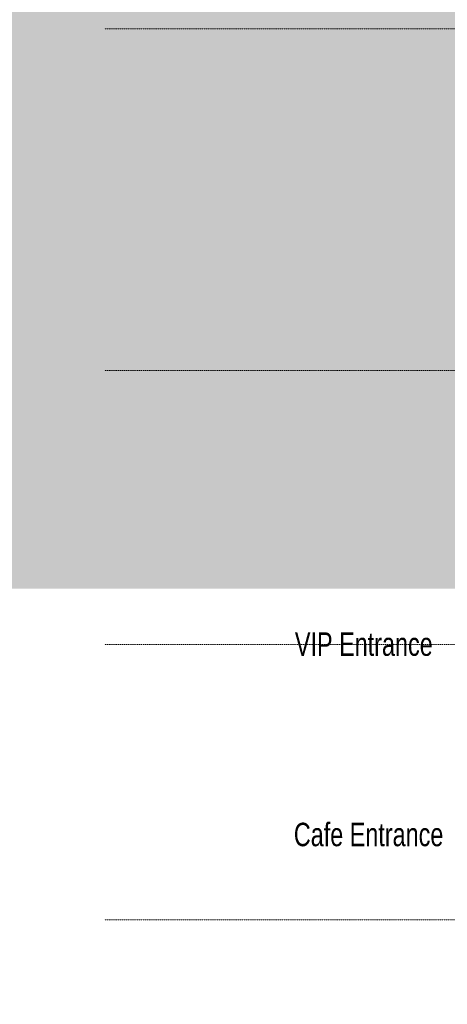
# Model space of a CAD drawing. Header units: millimetres. Extents: x -409347 to -76892, y 286088 to 1850972.
# Tile 307 of 364: x -310627 to -299892, y 1307761 to 1332474. Entities that reach past the tile are written whole.
import ezdxf

# ---------------------------------------------------------------- set-up
doc = ezdxf.new("R2010")
doc.units = ezdxf.units.MM
doc.linetypes.add('DGN Style 2', pattern=[3.08948, 1.853688, -1.235792])
doc.linetypes.add('DGN Style 4', pattern=[4.946257, 2.471584, -1.235792, 0.003089, -1.235792])
doc.layers.add('A_P_ACHS_HAR_X_X', color=70, linetype='DGN Style 4', lineweight=0, transparency=0.7)
doc.layers.add('base', color=4, linetype='Continuous', lineweight=40, transparency=0.5)
for name, color, linetype, lineweight in [('A_P_TEXT_100_X_T', 80, 'Continuous', 0), ('A_P_WAND_BET_A_X', 25, 'Continuous', 0), ('A_P_WAND_BET_V_X', 131, 'DGN Style 2', 0)]:
    doc.layers.add(name, color=color, linetype=linetype, lineweight=lineweight)
doc.styles.add('HPP200-35', font='arial.ttf', dxfattribs={"width": 0.714286, "height": 0.7})

msp = doc.modelspace()

# ---------------------------------------------------------------- hatches: boundary and pattern name
at = {"layer": 'base', "lineweight": -3, "ltscale": 10, "transparency": 33554518, "extrusion": (0, 0, -1)}
h = msp.add_hatch(dxfattribs=at)
h.set_pattern_fill('EARTH', color=45, scale=700, style=0)
h.paths.add_polyline_path([(201477, 1296417), (171583, 1310310), (171443, 1310008), (110949, 1324818), (110952, 1377516), (393842, 1377499), (393842, 1318194), (295477, 1318194), (295477, 1338894), (227736, 1338894), (227736, 1302815), (210910, 1307567), (209295, 1301425), (203493, 1302956)], flags=0)

# ---------------------------------------------------------------- linework, layer by layer
at = {"layer": 'A_P_ACHS_HAR_X_X', "ltscale": 0.000466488, "transparency": 33554477}
for p, q in [((-218489, 1332244), (-308489, 1332244)), ((-218489, 1323671), (-308489, 1323671)), ((-218489, 1316794), (-308489, 1316794)), ((-258303, 1309882), (-308489, 1309882))]:
    msp.add_line(p, q, dxfattribs=at)
at = {"layer": 'A_P_WAND_BET_A_X', "ltscale": 0.01}
msp.add_3dface([(-409347, 1850972), (-87526, 1850972), (-87526, 286088), (-409347, 286088)], dxfattribs=at)
at = {"layer": 'A_P_WAND_BET_V_X'}
msp.add_3dface([(-393846, 1377501), (-393839, 1242491), (-110945, 1242506), (-110952, 1377516)], dxfattribs=at)

# ---------------------------------------------------------------- texts
at = {"layer": 'A_P_TEXT_100_X_T', "color": 18, "true_color": 0x000000, "style": 'HPP200-35', "width": 0.714286}
for s, p in [('VIP Entrance', (-303718, 1316507)), ('Cafe Entrance', (-303745, 1311729))]:
    msp.add_text(s, height=588.57, dxfattribs=at).set_placement(p)

doc.saveas('drawing.dxf')
